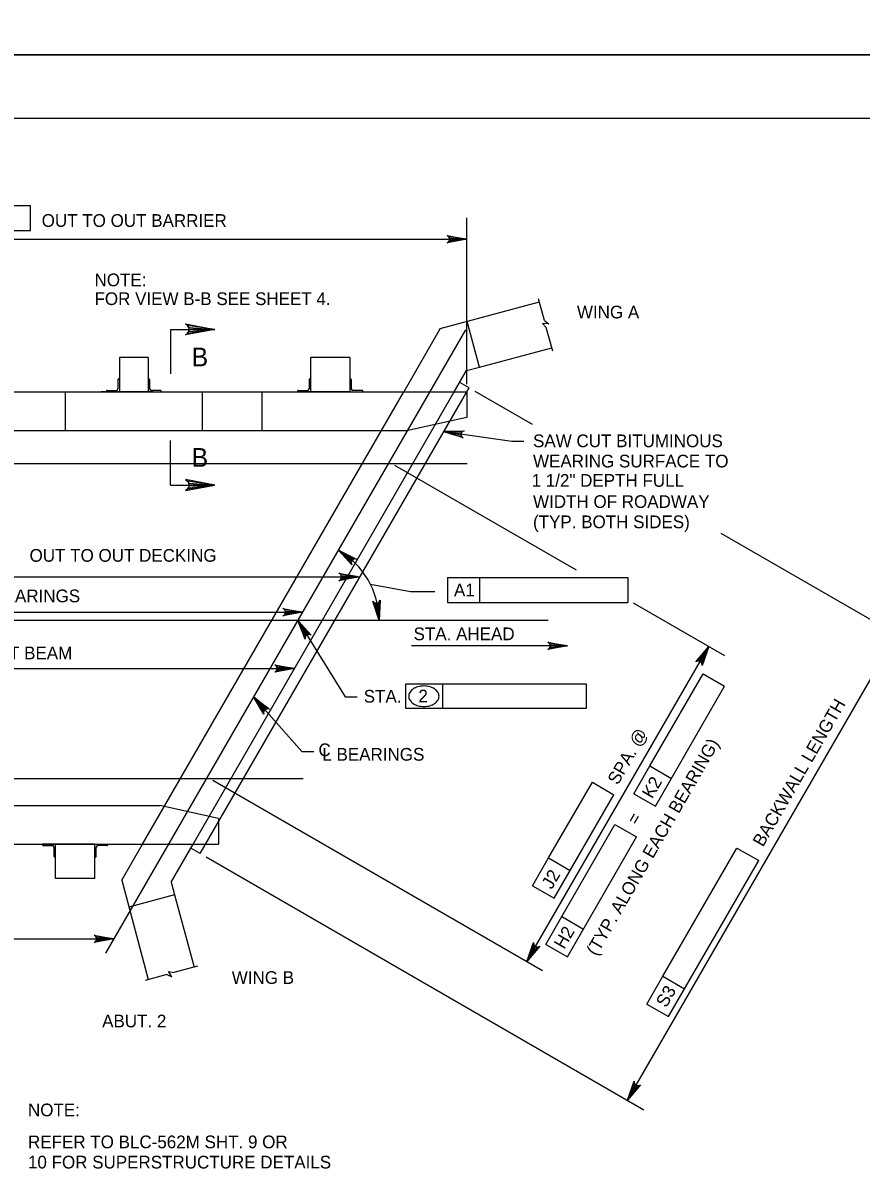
# Model space of a CAD drawing. Extents: x 638263 to 640391, y 293683 to 298655.
# Drawn here: x 638759.1 to 638956.9, y 295202.4 to 295473 of the extents above; entities that cross this region are included whole.
import ezdxf

# ---------------------------------------------------------------- set-up
doc = ezdxf.new("R2010")
doc.units = 0
for name, color, linetype in [('2', 7, 'Continuous'), ('3', 7, 'Continuous'), ('4', 7, 'Continuous'), ('PLT-BNDY', 7, 'Continuous')]:
    doc.layers.add(name, color=color, linetype=linetype)

# ---------------------------------------------------------------- blocks, each defined once
blk = doc.blocks.new('AR')
at = {"layer": '4'}
blk.add_lwpolyline([(5, 0.833375), (5, -0.833375), (0, 0)], close=True, dxfattribs=at)

msp = doc.modelspace()

# ---------------------------------------------------------------- linework, layer by layer
at = {"layer": '2'}
for p, q in [((638475.46, 295450.46), (639261.46, 295450.46)), ((638857.57, 295400.81), (638881, 295407.09)), ((638866.81, 295391.72), (638863.92, 295402.51)), ((638793.91, 295400.61), (638793.91, 295390.13)), ((638793.91, 295400.61), (638804.4, 295400.61)), ((638857.57, 295400.81), (638848.94, 295385.86)), ((638788.6, 295393.95), (638781.87, 295393.95)), ((638781.87, 295393.95), (638781.87, 295385.86)), ((638788.6, 295393.95), (638788.6, 295385.86)), ((638836.22, 295393.95), (638826.98, 295393.95)), ((638826.98, 295393.95), (638826.98, 295385.86)), ((638836.22, 295393.95), (638836.22, 295385.86)), ((638866.81, 295391.72), (638883.89, 295396.29)), ((638863.78, 295390.91), (638866.81, 295391.72)), ((638781.51, 295388.77), (638781.51, 295386.59)), ((638781.69, 295388.95), (638781.87, 295388.95)), ((638781.87, 295388.95), (638781.87, 295385.86)), ((638788.78, 295388.95), (638788.6, 295388.95)), ((638788.6, 295388.95), (638788.6, 295385.86)), ((638788.96, 295388.77), (638788.96, 295386.59)), ((638826.62, 295388.77), (638826.62, 295386.59)), ((638826.8, 295388.95), (638826.98, 295388.95)), ((638826.98, 295388.95), (638826.98, 295385.86)), ((638836.4, 295388.95), (638836.22, 295388.95)), ((638836.22, 295388.95), (638836.22, 295385.86)), ((638836.58, 295388.77), (638836.58, 295386.59)), ((638860.87, 295385.86), (638863.78, 295390.91)), ((638659.22, 295385.86), (638863.85, 295385.86)), ((638769.07, 295385.86), (638769.07, 295376.74)), ((638780.62, 295385.86), (638777.53, 295385.86)), ((638778.78, 295386.04), (638778.78, 295385.86)), ((638781.87, 295385.86), (638778.78, 295385.86)), ((638778.96, 295386.23), (638781.14, 295386.23)), ((638789.85, 295385.86), (638780.62, 295385.86)), ((638788.6, 295385.86), (638781.87, 295385.86)), ((638788.6, 295385.86), (638781.87, 295385.86)), ((638787.32, 295279.13), (638848.94, 295385.86)), ((638788.6, 295385.86), (638791.69, 295385.86)), ((638791.51, 295386.23), (638789.33, 295386.23)), ((638789.85, 295385.86), (638792.94, 295385.86)), ((638791.69, 295386.04), (638791.69, 295385.86)), ((638799.25, 295279.13), (638860.87, 295385.86)), ((638800.94, 295276.89), (638864.41, 295386.82)), ((638801.4, 295385.86), (638801.41, 295376.74)), ((638815.43, 295385.86), (638815.43, 295376.74)), ((638823.89, 295386.04), (638823.89, 295385.86)), ((638826.98, 295385.86), (638823.89, 295385.86)), ((638824.07, 295386.23), (638826.25, 295386.23)), ((638836.22, 295385.86), (638826.98, 295385.86)), ((638836.22, 295385.86), (638839.31, 295385.86)), ((638839.13, 295386.23), (638836.94, 295386.23)), ((638839.31, 295386.04), (638839.31, 295385.86)), ((638864.41, 295386.82), (638862.17, 295388.11)), ((638863.85, 295385.86), (638863.85, 295379.83)), ((638861.68, 295379.35), (638850, 295376.74)), ((638863.85, 295379.83), (638861.68, 295379.35)), ((638706.37, 295376.74), (638850, 295376.74)), ((638793.91, 295363.88), (638793.91, 295374.37)), ((638793.91, 295363.88), (638804.4, 295363.88)), ((638647.73, 295288.26), (638791.35, 295288.26)), ((638805.22, 295285.16), (638791.35, 295288.26)), ((638805.2, 295285.17), (638803.03, 295285.65)), ((638805.22, 295285.16), (638805.22, 295279.13)), ((638805.22, 295284.52), (638805.22, 295279.13)), ((638600.58, 295279.13), (638805.22, 295279.13)), ((638763.69, 295278.95), (638763.69, 295279.13)), ((638766.78, 295279.13), (638763.69, 295279.13)), ((638763.87, 295278.77), (638766.05, 295278.77)), ((638766.42, 295276.23), (638766.42, 295278.41)), ((638766.78, 295271.04), (638766.78, 295279.13)), ((638776.02, 295279.13), (638766.78, 295279.13)), ((638766.78, 295276.04), (638766.78, 295279.13)), ((638776.02, 295271.04), (638776.02, 295279.13)), ((638776.02, 295276.04), (638776.02, 295279.13)), ((638776.02, 295279.13), (638779.11, 295279.13)), ((638776.38, 295276.23), (638776.38, 295278.41)), ((638778.93, 295278.77), (638776.74, 295278.77)), ((638779.11, 295278.95), (638779.11, 295279.13)), ((638782.39, 295270.59), (638787.32, 295279.13)), ((638794.07, 295270.16), (638799.25, 295279.13)), ((638800.94, 295276.89), (638798.7, 295278.18)), ((638766.6, 295276.04), (638766.78, 295276.04)), ((638776.2, 295276.04), (638776.02, 295276.04)), ((638776.02, 295271.04), (638766.78, 295271.04)), ((638782.39, 295270.59), (638788.66, 295247.16)), ((638794.07, 295270.16), (638794.88, 295267.13)), ((638794.88, 295267.13), (638784.09, 295264.24)), ((638794.88, 295267.13), (638799.46, 295250.06))]:
    msp.add_line(p, q, dxfattribs=at)
for points in [[(638804.4, 295400.61), (638797.41, 295399.3), (638797.94, 295399.67), (638798.22, 295400.14), (638798.3, 295400.61), (638798.22, 295401.08), (638797.94, 295401.55), (638797.41, 295401.92), (638804.4, 295400.61), (638797.94, 295401.55), (638798.22, 295401.08), (638804.4, 295400.61), (638798.3, 295400.61), (638798.22, 295400.14), (638804.4, 295400.61), (638797.94, 295399.67)], [(638804.4, 295363.88), (638797.41, 295365.19), (638797.94, 295364.82), (638798.22, 295364.35), (638798.3, 295363.88), (638798.22, 295363.41), (638797.94, 295362.94), (638797.41, 295362.57), (638804.4, 295363.88), (638797.94, 295362.94), (638798.22, 295363.41), (638804.4, 295363.88), (638798.3, 295363.88), (638798.22, 295364.35), (638804.4, 295363.88), (638797.94, 295364.82)]]:
    msp.add_lwpolyline(points, dxfattribs=at)
for centre, radius, start, end in [((638781.69, 295388.77), 0.182, 90, 179.9984), ((638788.78, 295388.77), 0.182, 0.0016, 90), ((638826.8, 295388.77), 0.182, 90, 179.9984), ((638836.4, 295388.77), 0.182, 0.0016, 90), ((638778.96, 295386.04), 0.182, 90, 179.9984), ((638781.14, 295386.59), 0.364, 270, 359.9984), ((638789.33, 295386.59), 0.364, 180.0016, 270), ((638791.51, 295386.04), 0.182, 0.0016, 90), ((638824.07, 295386.04), 0.182, 90, 179.9984), ((638826.25, 295386.59), 0.364, 270, 359.9984), ((638836.94, 295386.59), 0.364, 180.0016, 270), ((638839.13, 295386.04), 0.182, 0.0016, 90), ((638763.87, 295278.95), 0.182, 180.0016, 270), ((638766.05, 295278.41), 0.364, 0.0016, 90), ((638776.74, 295278.41), 0.364, 90, 179.9984), ((638778.93, 295278.95), 0.182, 270, 359.9984), ((638766.6, 295276.23), 0.182, 180.0016, 270), ((638776.2, 295276.23), 0.182, 270, 359.9984)]:
    msp.add_arc(centre, radius, start, end, dxfattribs=at)
at = {"layer": '3'}
for p, q in [((638882.17, 295402.73), (638880.79, 295407.85)), ((638883.22, 295401.94), (638881.72, 295402.03)), ((638881.72, 295402.03), (638882.61, 295401.06)), ((638882.17, 295402.73), (638883.22, 295401.94)), ((638884.11, 295395.46), (638882.61, 295401.06)), ((638793.03, 295248.33), (638787.9, 295246.96)), ((638793.03, 295248.33), (638794.23, 295247.81)), ((638793.4, 295249.06), (638794.69, 295248.78)), ((638794.23, 295247.81), (638793.4, 295249.06)), ((638800.29, 295250.28), (638794.69, 295248.78))]:
    msp.add_line(p, q, dxfattribs=at)
at = {"layer": '4'}
for p, q in [((638725.92, 295429.86), (638760.88, 295429.86)), ((638760.87, 295423.95), (638760.88, 295429.86)), ((638863.85, 295387.71), (638863.85, 295426.92)), ((638718.35, 295423.95), (638760.87, 295423.95)), ((638659.22, 295421.94), (638863.85, 295421.94)), ((638863.52, 295400.48), (638778.59, 295253.38)), ((638865.76, 295386.04), (638879.26, 295378.24)), ((638858.46, 295376.52), (638874.47, 295374.2)), ((638874.47, 295374.2), (638877.31, 295374.2)), ((638863.96, 295368.91), (638515.91, 295368.91)), ((638846.8, 295368.57), (638889.67, 295343.83)), ((638923.77, 295352.55), (638969.13, 295326.36)), ((638637.01, 295342.18), (638838.3, 295342.18)), ((638841.1, 295340.44), (638850.54, 295338.74)), ((638859.29, 295342.05), (638866.85, 295342.05)), ((638859.29, 295342.05), (638859.29, 295336.15)), ((638866.85, 295342.05), (638866.85, 295336.15)), ((638866.85, 295342.05), (638901.81, 295342.05)), ((638901.81, 295342.05), (638901.81, 295336.15)), ((638850.54, 295338.74), (638856.29, 295338.74)), ((638859.29, 295336.15), (638901.81, 295336.15)), ((638903.14, 295336.05), (638924.63, 295323.64)), ((638883.03, 295331.93), (638590.74, 295331.93)), ((638641.33, 295333.9), (638825.08, 295333.9)), ((638823.94, 295331.93), (638835.12, 295313.88)), ((638901.76, 295218.68), (638965.23, 295328.61)), ((638887.59, 295325.91), (638850.77, 295325.91)), ((638878.02, 295251.41), (638920.95, 295325.77)), ((638628.12, 295320.55), (638823.17, 295320.55)), ((638907.03, 295297.56), (638919.59, 295319.33)), ((638919.59, 295319.33), (638924.7, 295316.37)), ((638849.47, 295311.09), (638849.47, 295316.99)), ((638849.47, 295316.99), (638858.22, 295316.99)), ((638858.22, 295311.09), (638858.22, 295316.99)), ((638858.22, 295316.99), (638891.99, 295316.99)), ((638891.99, 295316.99), (638891.99, 295311.09)), ((638908.36, 295288.06), (638924.7, 295316.37)), ((638813.52, 295313.88), (638824.87, 295301)), ((638835.12, 295313.88), (638837.96, 295313.88)), ((638891.99, 295311.09), (638849.47, 295311.09)), ((638824.87, 295301), (638827.7, 295301)), ((638903.25, 295291.02), (638907.03, 295297.56)), ((638907.03, 295297.56), (638912.14, 295294.61)), ((638825.21, 295294.55), (638515.44, 295294.55)), ((638803.88, 295294.22), (638881.7, 295249.29)), ((638883.14, 295275.85), (638893.47, 295293.74)), ((638893.47, 295293.74), (638898.58, 295290.78)), ((638903.25, 295291.02), (638908.36, 295288.06)), ((638884.47, 295266.35), (638898.58, 295290.78)), ((638886.24, 295262), (638898.81, 295283.76)), ((638898.81, 295283.76), (638903.92, 295280.81)), ((638887.58, 295252.5), (638903.92, 295280.81)), ((638910.13, 295247.92), (638927.61, 295278.2)), ((638927.61, 295278.2), (638932.73, 295275.24)), ((638802.29, 295276.11), (638905.66, 295216.43)), ((638879.36, 295269.3), (638883.14, 295275.85)), ((638883.14, 295275.85), (638888.25, 295272.89)), ((638911.47, 295238.42), (638932.73, 295275.24)), ((638879.36, 295269.3), (638884.47, 295266.35)), ((638882.47, 295255.45), (638886.24, 295262)), ((638886.24, 295262), (638891.36, 295259.05)), ((638596.78, 295256.73), (638780.53, 295256.73)), ((638882.47, 295255.45), (638887.58, 295252.5)), ((638906.35, 295241.37), (638910.13, 295247.92)), ((638910.13, 295247.92), (638915.25, 295244.97)), ((638906.35, 295241.37), (638911.47, 295238.42))]:
    msp.add_line(p, q, dxfattribs=at)
for points in [[(638863.85, 295421.94), (638859.19, 295421.06), (638859.55, 295421.31), (638859.74, 295421.62), (638859.79, 295421.94), (638859.74, 295422.25), (638859.55, 295422.56), (638859.19, 295422.81), (638863.85, 295421.94), (638859.55, 295422.56), (638859.74, 295422.25), (638863.85, 295421.94), (638859.79, 295421.94), (638859.74, 295421.62), (638863.85, 295421.94), (638859.55, 295421.31)], [(638858.46, 295376.52), (638863.2, 295376.71), (638862.81, 295376.52), (638862.58, 295376.24), (638862.48, 295375.94), (638862.49, 295375.62), (638862.63, 295375.28), (638862.95, 295374.99), (638858.46, 295376.52), (638862.63, 295375.28), (638862.49, 295375.62), (638858.46, 295376.52), (638862.48, 295375.94), (638862.58, 295376.24), (638858.46, 295376.52), (638862.81, 295376.52)], [(638833.53, 295348.53), (638837.77, 295346.41), (638837.34, 295346.43), (638837, 295346.3), (638836.77, 295346.08), (638836.62, 295345.8), (638836.58, 295345.44), (638836.72, 295345.02), (638833.53, 295348.53), (638836.58, 295345.44), (638836.62, 295345.8), (638833.53, 295348.53), (638836.77, 295346.08), (638837, 295346.3), (638833.53, 295348.53), (638837.34, 295346.43)], [(638838.3, 295342.18), (638833.64, 295341.3), (638834, 295341.55), (638834.18, 295341.86), (638834.24, 295342.18), (638834.18, 295342.49), (638834, 295342.8), (638833.64, 295343.05), (638838.3, 295342.18), (638834, 295342.8), (638834.18, 295342.49), (638838.3, 295342.18), (638834.24, 295342.18), (638834.18, 295341.86), (638838.3, 295342.18), (638834, 295341.55)], [(638825.08, 295333.9), (638820.42, 295333.02), (638820.78, 295333.27), (638820.96, 295333.58), (638821.02, 295333.9), (638820.96, 295334.21), (638820.78, 295334.52), (638820.42, 295334.77), (638825.08, 295333.9), (638820.78, 295334.52), (638820.96, 295334.21), (638825.08, 295333.9), (638821.02, 295333.9), (638820.96, 295333.58), (638825.08, 295333.9), (638820.78, 295333.27)], [(638843.12, 295331.93), (638841.66, 295336.45), (638841.95, 295336.12), (638842.29, 295335.98), (638842.6, 295335.96), (638842.91, 295336.06), (638843.19, 295336.28), (638843.39, 295336.67), (638843.12, 295331.93), (638843.19, 295336.28), (638842.91, 295336.06), (638843.12, 295331.93), (638842.6, 295335.96), (638842.29, 295335.98), (638843.12, 295331.93), (638841.95, 295336.12)], [(638823.94, 295331.93), (638827.14, 295328.43), (638826.74, 295328.61), (638826.38, 295328.6), (638826.08, 295328.48), (638825.85, 295328.27), (638825.68, 295327.95), (638825.65, 295327.51), (638823.94, 295331.93), (638825.68, 295327.95), (638825.85, 295328.27), (638823.94, 295331.93), (638826.08, 295328.48), (638826.38, 295328.6), (638823.94, 295331.93), (638826.74, 295328.61)], [(638887.59, 295325.91), (638882.93, 295325.04), (638883.29, 295325.29), (638883.48, 295325.6), (638883.53, 295325.91), (638883.48, 295326.22), (638883.29, 295326.54), (638882.93, 295326.78), (638887.59, 295325.91), (638883.29, 295326.54), (638883.48, 295326.22), (638887.59, 295325.91), (638883.53, 295325.91), (638883.48, 295325.6), (638887.59, 295325.91), (638883.29, 295325.29)], [(638920.95, 295325.77), (638919.38, 295321.29), (638919.34, 295321.73), (638919.16, 295322.05), (638918.92, 295322.25), (638918.62, 295322.36), (638918.26, 295322.35), (638917.86, 295322.17), (638920.95, 295325.77), (638918.26, 295322.35), (638918.62, 295322.36), (638920.95, 295325.77), (638918.92, 295322.25), (638919.16, 295322.05), (638920.95, 295325.77), (638919.34, 295321.73)], [(638823.17, 295320.55), (638818.5, 295319.68), (638818.86, 295319.93), (638819.05, 295320.24), (638819.1, 295320.55), (638819.05, 295320.86), (638818.86, 295321.18), (638818.5, 295321.42), (638823.17, 295320.55), (638818.86, 295321.18), (638819.05, 295320.86), (638823.17, 295320.55), (638819.1, 295320.55), (638819.05, 295320.24), (638823.17, 295320.55), (638818.86, 295319.93)], [(638813.52, 295313.88), (638817.26, 295310.96), (638816.83, 295311.06), (638816.48, 295311), (638816.2, 295310.83), (638816.01, 295310.58), (638815.89, 295310.24), (638815.94, 295309.8), (638813.52, 295313.88), (638815.89, 295310.24), (638816.01, 295310.58), (638813.52, 295313.88), (638816.2, 295310.83), (638816.48, 295311), (638813.52, 295313.88), (638816.83, 295311.06)], [(638780.53, 295256.73), (638775.87, 295255.86), (638776.23, 295256.11), (638776.41, 295256.42), (638776.46, 295256.73), (638776.41, 295257.04), (638776.23, 295257.36), (638775.87, 295257.6), (638780.53, 295256.73), (638776.23, 295257.36), (638776.41, 295257.04), (638780.53, 295256.73), (638776.46, 295256.73), (638776.41, 295256.42), (638780.53, 295256.73), (638776.23, 295256.11)], [(638878.02, 295251.41), (638879.59, 295255.89), (638879.63, 295255.45), (638879.81, 295255.13), (638880.05, 295254.93), (638880.35, 295254.82), (638880.71, 295254.83), (638881.11, 295255.01), (638878.02, 295251.41), (638880.71, 295254.83), (638880.35, 295254.82), (638878.02, 295251.41), (638880.05, 295254.93), (638879.81, 295255.13), (638878.02, 295251.41), (638879.63, 295255.45)], [(638901.76, 295218.68), (638903.33, 295223.15), (638903.37, 295222.72), (638903.55, 295222.4), (638903.79, 295222.2), (638904.09, 295222.09), (638904.45, 295222.09), (638904.85, 295222.28), (638901.76, 295218.68), (638904.45, 295222.09), (638904.09, 295222.09), (638901.76, 295218.68), (638903.79, 295222.2), (638903.55, 295222.4), (638901.76, 295218.68), (638903.37, 295222.72)]]:
    msp.add_lwpolyline(points, dxfattribs=at)
for points in [[(638861.06, 295375.66), (638861.19, 295376.6), (638858.32, 295376.54)], [(638835.47, 295342.65), (638835.47, 295341.7), (638838.3, 295342.18)], [(638919.12, 295323.55), (638919.94, 295323.07), (638920.95, 295325.77)], [(638819.65, 295321.02), (638819.65, 295320.08), (638822.49, 295320.55)], [(638815.02, 295311.46), (638815.73, 295312.08), (638813.5, 295313.9)], [(638879.03, 295254.1), (638879.85, 295253.63), (638878.02, 295251.41)], [(638902.83, 295221.53), (638903.69, 295221.03), (638901.76, 295218.68)]]:
    msp.add_lwpolyline(points, close=True, dxfattribs=at)
for centre, radius, start, end in [((638823.95, 295331.93), 19.15, 359.9996, 59.9983), ((638852.71, 295313.47), 2.75, 124.109, 148.5507), ((638853.31, 295312.58), 3.82, 105.6708, 124.109), ((638853.71, 295311.18), 5.27, 90, 105.6708), ((638853.71, 295311.18), 5.27, 74.3292, 90), ((638854.1, 295312.58), 3.82, 55.891, 74.3292), ((638854.7, 295313.47), 2.75, 31.4493, 55.891), ((638851.8, 295314.03), 1.68, 148.5507, 180), ((638851.8, 295314.03), 1.68, 180, 211.4493), ((638852.71, 295314.58), 2.75, 211.4493, 235.891), ((638854.7, 295314.58), 2.75, 304.109, 328.5507), ((638855.61, 295314.03), 1.68, 0, 31.4493), ((638855.61, 295314.03), 1.68, 328.5507, 0), ((638853.31, 295315.47), 3.82, 235.891, 254.3292), ((638853.71, 295316.87), 5.27, 254.3292, 270), ((638853.71, 295316.87), 5.27, 270, 285.6708), ((638854.1, 295315.47), 3.82, 285.6708, 304.109)]:
    msp.add_arc(centre, radius, start, end, dxfattribs=at)
at = {"layer": 'PLT-BNDY'}
for points in [[(638435.46, 296059.46), (639276.46, 296059.46), (639276.46, 295465.46), (638435.46, 295465.46)], [(638435.46, 295465.46), (639276.46, 295465.46), (639276.46, 294871.46), (638435.46, 294871.46)]]:
    msp.add_lwpolyline(points, close=True, dxfattribs=at)

# ---------------------------------------------------------------- block references
at = {"layer": '4', "xscale": 0.5905511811, "yscale": 0.5905511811, "rotation": 180}
msp.add_blockref('AR', (638780.1, 295256.73), dxfattribs=at)

# ---------------------------------------------------------------- texts
at = {"layer": '4'}
for s, height, p in [('OUT TO OUT BARRIER ', 3, (638763.5, 295424.82)), ('NOTE:', 3, (638775.97, 295410.8)), ('FOR VIEW B-B SEE SHEET 4.', 3, (638775.97, 295406.36)), ('WING A', 3, (638889.83, 295403.21)), ('SAW CUT BITUMINOUS', 3, (638879.47, 295372.81)), ('B', 4.43, (638798.85, 295368.18)), ('WEARING SURFACE TO', 3, (638879.47, 295368.03)), ('1 1/2" DEPTH FULL', 3, (638879.13, 295363.46)), ('WIDTH OF ROADWAY', 3, (638879.47, 295358.47)), ('(TYP. BOTH SIDES)', 3, (638879.47, 295353.69)), ('OUT TO OUT DECKING', 3, (638760.64, 295345.77)), ('C/C BEARINGS', 3, (638743.82, 295336.2)), ('STA. AHEAD', 3, (638851.28, 295327.25)), ('OUT TO OUT BEAM', 3, (638733.5, 295322.74)), ('STA.', 3, (638839.51, 295312.51)), ('2', 3, (638852.41, 295312.57)), ('C', 3, (638828.83, 295299.87)), ('L BEARINGS', 3, (638829.74, 295298.81)), ('WING B', 3, (638808.36, 295246.12)), ('ABUT. 2', 3, (638777.77, 295235.86)), ('NOTE:', 3, (638760.26, 295214.87)), ('REFER TO BLC-562M SHT. 9 OR', 3, (638760.26, 295207.33)), ('10 FOR SUPERSTRUCTURE DETAILS', 3, (638760.26, 295202.55))]:
    msp.add_text(s, height=height, dxfattribs=at).set_placement(p)
for s, height, rotation, p in [('B', 4.43, 360, (638798.85, 295391.89)), ('A1', 3, 359.9382, (638860.81, 295337.6)), ('BACKWALL LENGTH', 3, 60, (638933.74, 295278.28)), ('SPA. @', 3, 60, (638899.49, 295292.9)), ('(TYP. ALONG EACH BEARING)', 3, 60, (638894.46, 295252.54)), ('K2', 3, 59.9382, (638907.6, 295289.66)), ('= ', 3, 60, (638904.04, 295283.4)), ('J2', 3, 59.9382, (638883.91, 295268.28)), ('H2', 3, 59.9382, (638886.84, 295254.13)), ('S3', 3, 59.9382, (638910.9, 295240.34))]:
    msp.add_text(s, height=height, rotation=rotation, dxfattribs=at).set_placement(p)

doc.saveas('drawing.dxf')
